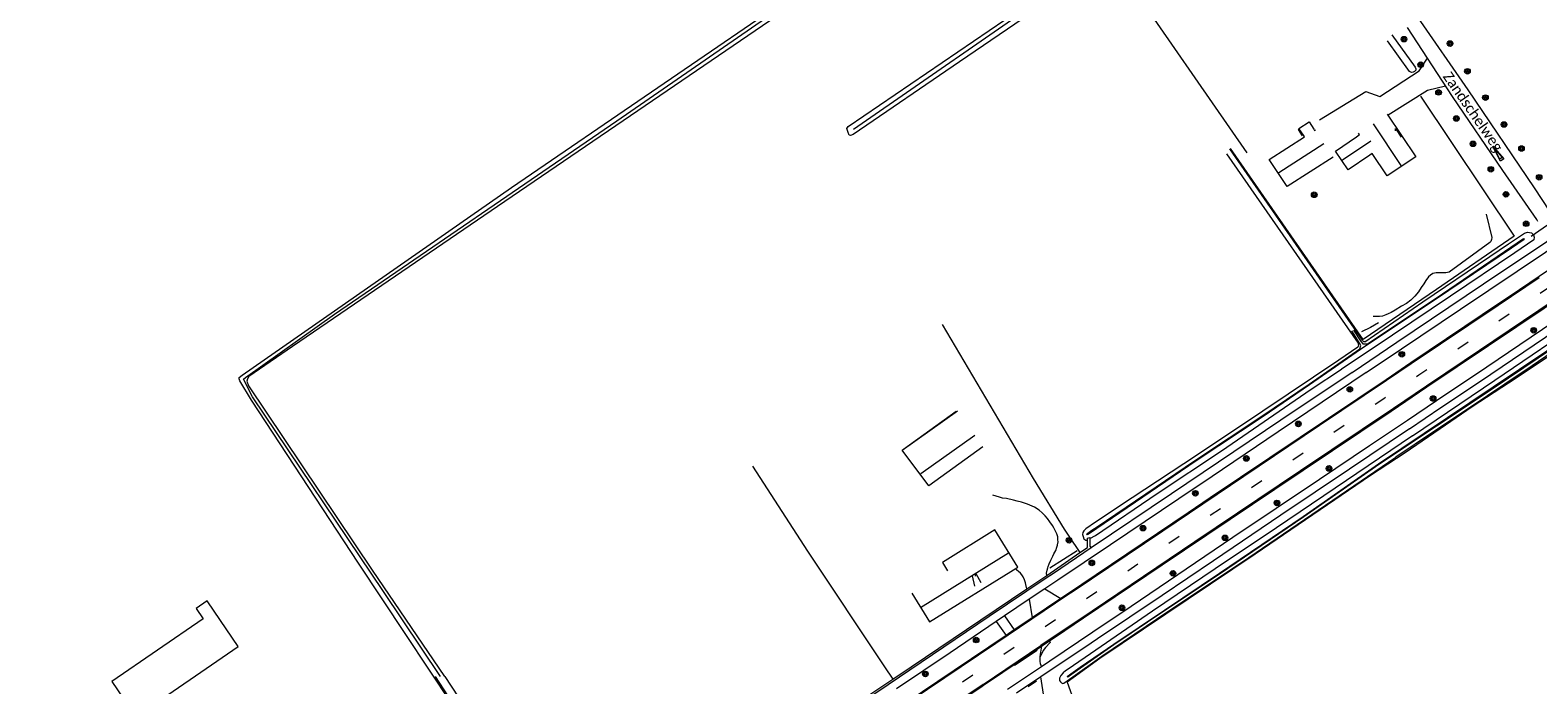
# Model space of a CAD drawing. Extents: x 177628 to 188968, y 384226 to 390673.
# Tile 366 of 393: x 185885 to 186249, y 388138 to 388296. Entities that reach past the tile are written whole.
import ezdxf

# ---------------------------------------------------------------- set-up
doc = ezdxf.new("R2010")
doc.units = 0
doc.linetypes.add('VW-3-9_STREEP', pattern=[12, 3, -9])
for name, color, linetype, lineweight in [('1237', 253, 'Continuous', 13), ('2901', 253, 'Continuous', 13), ('4502', 253, 'Continuous', 13), ('B-AF-CULT-GD', 253, 'HEKWERK', 13), ('B-AF-HAAG-GD', 253, 'HAAG', 13), ('B-AF-RAST-GD', 253, 'HEKWERK', 13), ('B-BP-BOOM-GD', 253, 'Continuous', 13), ('B-GB-BOUW-GD', 14, 'Continuous', 13), ('B-GB-NOKL-GD', 14, 'Continuous', 13), ('B-MK-ASSTRP-GD', 253, 'VW-3-9_STREEP', 13), ('B-MK-DRIEH-GD', 253, 'VW-HAAIETAND50-L-B', 13), ('B-MK-PIJL-GD', 253, 'Continuous', 13), ('B-MK-STRP-GD', 253, 'Continuous', 13), ('B-TR-SLOO-GD', 253, 'Continuous', 13), ('B-VH-FPAD-GD', 8, 'Continuous', 13), ('B-VH-GOOT-GD', 253, 'Continuous', 13), ('B-VH-HFDR-GD', 8, 'Continuous', 13), ('B-VH-ONVH-GD', 253, 'Continuous', 13), ('B-VH-OVRG-GD', 8, 'Continuous', 13), ('B-VH-RABA-GD', 253, 'Continuous', 13), ('B-WT-HDUIK-GD', 253, 'Continuous', 13), ('B02_F', 14, 'Continuous', 9), ('B02_T', 14, 'Continuous', 9), ('B14_F', 14, 'Continuous', 9), ('T04_F', 253, 'HAAG', 9), ('T07_F', 253, 'Continuous', 9), ('T09_F', 253, 'Continuous', 9), ('Z06', 7, 'Continuous', 9)]:
    doc.layers.add(name, color=color, linetype=linetype, lineweight=lineweight)
doc.styles.add('Legend', font='calibri.ttf')
doc.styles.add('ROMANS', font='ROMANS.shx', dxfattribs={"oblique": 45})
doc.linetypes.add('HAAG', pattern='A,4,-1,[5,TOPOCAD.SHX,S=0.35,R=0,X=-0.35,Y=-0.35],-1', length=6)
doc.linetypes.add('HEKWERK', pattern='A,7,-1.5,[1,ProvNB.shx,S=0.75,R=0,X=0,Y=0],-1.5', length=10)
doc.linetypes.add('VW-HAAIETAND50-L-B', pattern='A,0,-0.5,[138,NLCS.SHX,S=1,R=0,X=-0.625,Y=0],-0.5', length=1)

# ---------------------------------------------------------------- blocks, each defined once
blk = doc.blocks.new('2901_2901', base_point=(177628.113717, 385871.174588))
at = {"layer": '2901'}
for radius in [0.675, 0.45, 0.225]:
    blk.add_circle((177628.113717, 385871.174588), radius, dxfattribs=at)
blk = doc.blocks.new('1237_1237', base_point=(177627.545238, 385871.174588))
at = {"layer": '1237'}
blk.add_polyline3d([(177631.545238, 385871.68062, 0), (177631.543372, 385870.675867, 0), (177627.545238, 385871.174588, 0)], close=True, dxfattribs=at)
blk.add_polyline3d([(177631.034959, 385871.531102, 0), (177631.035602, 385870.817499, 0), (177628.200317, 385871.178854, 0), (177631.03076, 385871.532031, 0)], dxfattribs=at)

msp = doc.modelspace()

# ---------------------------------------------------------------- linework, layer by layer
at = {"layer": 'B-AF-CULT-GD', "flags": 128}
for points in [[(186104.731, 388224.784), (186126.687, 388187.579), (186134.183, 388175.369), (186135.297, 388173.726)], [(186135.297, 388173.726), (186137.979, 388169.771)]]:
    msp.add_lwpolyline(points, dxfattribs=at)
at = {"layer": 'B-AF-HAAG-GD', "flags": 128}
for points in [[(186220.195, 388279.778), (186242.771, 388246.007)], [(186236.026, 388251.331), (186237.397, 388245.748), (186237.324, 388245.246), (186237.128, 388244.791), (186236.928, 388244.544), (186227.12, 388237.373), (186226.329, 388237.231), (186225.623, 388237.235), (186224.939, 388237.224), (186224.395, 388237.24), (186223.928, 388237.226), (186223.188, 388237.026), (186222.592, 388236.658), (186222.138, 388236.235), (186221.466, 388235.353), (186220.958, 388234.581), (186220.366, 388233.654), (186219.663, 388232.599), (186218.795, 388231.546), (186217.817, 388230.609), (186216.792, 388229.823), (186215.629, 388229.13), (186214.094, 388228.197), (186213.09, 388227.633), (186212.394, 388227.292), (186211.816, 388227.063), (186211.007, 388226.782), (186210.28, 388226.652), (186209.531, 388226.648), (186208.757, 388226.702)], [(186210.056, 388225.159), (186208.136, 388224.06), (186205.964, 388222.944)], [(186130.717, 388166.041), (186137.286, 388170.269)]]:
    msp.add_lwpolyline(points, dxfattribs=at)
at = {"layer": 'B-AF-RAST-GD', "flags": 128}
for points in [[(186242.771, 388246.007), (186224.08, 388233.195), (186206.335, 388221.128), (186174.354, 388267.206)], [(186346.862, 388201.645), (186333.269, 388234.134), (186321.129, 388262.547), (186304.793, 388252.483), (186294.763, 388245.891), (186288.293, 388241.624), (186285.611, 388239.856), (186275.768, 388233.412), (186265.97, 388226.847), (186255.387, 388219.919), (186243.251, 388211.833), (186232.686, 388204.867), (186226.191, 388200.452), (186216.461, 388193.786), (186208.098, 388188.316)], [(186058.975, 388190.626), (186072.188, 388170.108), (186090.832, 388142.186)], [(186208.098, 388188.316), (186180.303, 388169.334), (186158.719, 388154.94), (186142.814, 388144.211), (186136.385, 388139.583), (186134.873, 388138.494), (186138.605, 388128.185), (186142.028, 388120.74), (186147.999, 388106.907), (186154.708, 388091.23), (186161.117, 388076.424)], [(186090.832, 388142.186), (186092.795, 388139.247)]]:
    msp.add_lwpolyline(points, dxfattribs=at)
at = {"layer": 'B-GB-BOUW-GD', "flags": 128}
for points in [[(186212.153, 388275.493), (186219.084, 388265.189), (186212.156, 388260.578), (186208.49, 388265.996), (186207.947, 388265.562), (186202.708, 388262.036), (186199.664, 388266.529), (186204.736, 388269.966), (186205.448, 388270.53), (186205.19, 388270.916)], [(186199.138, 388265.114), (186188.016, 388257.984), (186183.653, 388264.56), (186192.204, 388270.026), (186191.927, 388270.393), (186190.848, 388272.005), (186193.308, 388273.599), (186194.438, 388271.841), (186194.619, 388271.559), (186194.859, 388271.689)], [(186114.56, 388195.223), (186101.48, 388185.871), (186095.094, 388194.459), (186108.389, 388203.939)], [(186097.435, 388160), (186101.642, 388153.084), (186122.998, 388166.273), (186117.435, 388175.209), (186104.766, 388167.322), (186106.031, 388165.359)]]:
    msp.add_lwpolyline(points, dxfattribs=at)
at = {"layer": 'B-GB-NOKL-GD', "flags": 128}
for points in [[(186208.731, 388273.095), (186215.444, 388263.111)], [(186196.863, 388268.34), (186185.955, 388261.342)], [(186208.196, 388268.959), (186201.346, 388264.403)], [(186112.646, 388197.967), (186099.611, 388188.714)], [(186099.533, 388156.527), (186120.717, 388169.653)]]:
    msp.add_lwpolyline(points, dxfattribs=at)
at = {"layer": 'B-MK-ASSTRP-GD', "flags": 128}
msp.add_lwpolyline([(183944.412, 387070.458), (183952.02, 387071.296), (183963.432, 387072.6), (183973.755, 387073.811), (183985.142, 387075.148), (183997.902, 387076.643), (184007.149, 387077.803), (184012.738, 387078.504), (184015.866, 387078.896), (184023.787, 387079.902), (184031.733, 387080.99), (184038.514, 387081.946), (184046.324, 387083.075), (184052.616, 387084.079), (184062.372, 387085.69), (184070.358, 387087.095), (184078.883, 387088.72), (184087.355, 387090.364), (184096.7, 387092.235), (184103.899, 387093.77), (184111.252, 387095.404), (184111.425, 387095.442), (184123.771, 387098.311), (184141.375, 387102.722), (184156.811, 387106.905), (184172.406, 387111.313), (184186.27, 387115.349), (184204.637, 387120.724), (184207.727, 387121.634), (184232.843, 387129.032), (184261.594, 387137.507), (184282.846, 387143.719), (184303.661, 387149.86), (184329.525, 387157.49), (184363.913, 387167.629), (184386.852, 387174.392), (184399.561, 387178.199), (184421.138, 387184.662), (184444.005, 387191.692), (184478.045, 387202.775), (184494.748, 387208.642), (184494.795, 387208.659), (184523.173, 387218.628), (184556.574, 387231.119), (184568.123, 387235.659), (184581.873, 387241.073), (184588.922, 387243.903), (184593.818, 387245.869), (184604.923, 387250.423), (184615.77, 387254.954), (184627.213, 387259.841), (184637.793, 387264.424), (184640.053, 387265.403), (184649.118, 387269.411), (184659.082, 387273.839), (184668.953, 387278.291), (184679.316, 387283.034), (184680.524, 387283.598), (184689.441, 387287.756), (184701.045, 387293.259), (184707.642, 387296.431), (184711.53, 387298.3), (184722.574, 387303.686), (184732.981, 387308.85), (184744.376, 387314.625), (184757.465, 387321.371), (184764.891, 387325.23), (184769.978, 387327.929), (184772.279, 387329.149), (184779.804, 387333.137), (184788.663, 387337.88), (184796.924, 387342.374), (184806.667, 387347.717), (184820.048, 387355.183), (184832.827, 387362.444), (184841.52, 387367.432), (184852.236, 387373.672), (184857.149, 387376.589), (184862.643, 387379.851), (184875.281, 387387.456), (184888.489, 387395.43), (184901.182, 387403.142), (184912.27, 387409.862), (184924.556, 387417.313), (184935.934, 387424.236), (184942.669, 387428.329), (184949.693, 387432.598), (184962.622, 387440.407), (184975.889, 387448.482), (184988.19, 387455.933), (185001.979, 387464.296), (185015.043, 387472.229), (185028.182, 387480.188), (185030.347, 387481.499), (185044.149, 387489.84), (185073.274, 387507.538), (185096.242, 387521.471), (185113.689, 387532.026), (185114.259, 387532.371), (185120.036, 387535.878), (185131.893, 387543.117), (185146.548, 387552), (185161.393, 387560.989), (185172.777, 387567.864), (185182.893, 387573.996), (185193.695, 387580.423), (185199.264, 387583.686), (185204.585, 387586.804), (185212.923, 387591.643), (185221.14, 387596.338), (185232.105, 387602.57), (185240.882, 387607.498), (185249.419, 387612.192), (185257.663, 387616.673), (185269.427, 387623.04), (185286.671, 387632.329), (185294.499, 387636.546), (185316.587, 387648.416), (185329.692, 387655.461), (185348.253, 387665.478), (185369.366, 387676.846), (185374.563, 387679.641), (185390.424, 387688.172), (185400.986, 387693.869), (185422.114, 387705.266), (185443.177, 387716.608), (185462.76, 387727.158), (185466.73, 387729.298), (185497.075, 387745.679), (185513.336, 387754.404), (185525.616, 387760.989), (185535.704, 387766.436), (185545.139, 387771.54), (185550.773, 387774.601), (185554.252, 387776.491), (185561.636, 387780.477), (185568.948, 387784.48), (185577.123, 387788.996), (185586.07, 387793.974), (185595.122, 387799.084), (185603.096, 387803.642), (185613.748, 387809.838), (185622.033, 387814.709), (185629.021, 387818.899), (185635.198, 387822.604), (185637.515, 387824.01), (185644.061, 387827.983), (185652.489, 387833.182), (185661.818, 387838.964), (185670.926, 387844.668), (185679.882, 387850.337), (185691.271, 387857.643), (185699.088, 387862.764), (185706.4, 387867.567), (185719.727, 387876.444), (185721.675, 387877.754), (185729.973, 387883.334), (185732.242, 387884.86), (185738.299, 387888.973), (185757.89, 387902.042), (185765.768, 387907.38), (185804.927, 387933.722), (185805.444, 387934.069), (185845.245, 387960.79), (185875.094, 387980.841), (185887.944, 387989.473), (185905.016, 388000.94), (185940.462, 388024.767), (185970.341, 388044.898), (185970.919, 388045.287), (185982.816, 388053.292), (186020.236, 388078.437), (186053.905, 388101.084), (186060.105, 388105.254), (186099.969, 388132.042), (186136.894, 388156.876), (186139.014, 388158.302), (186178.944, 388185.13), (186211.32, 388206.914), (186219.794, 388212.613), (186258.815, 388238.852), (186294.99, 388263.063), (186302.966, 388268.318), (186324.939, 388282.795), (186354.934, 388302.418), (186384.967, 388322.047), (186386.61, 388323.124), (186415.006, 388341.733), (186447.357, 388363.161), (186469.928, 388378.422), (186487.988, 388390.634), (186522.539, 388414.381), (186552.061, 388434.794), (186552.375, 388435.011), (186591.589, 388462.132), (186621.245, 388482.669), (186634.606, 388491.916), (186650.955, 388503.231), (186680.626, 388523.721), (186716.861, 388548.786), (186720.265, 388551.141), (186761.12, 388579.373), (186799.113, 388605.659), (186800.413, 388606.558), (186843.546, 388636.4), (186881.346, 388662.561), (186902.899, 388677.477), (186914.87, 388685.771), (186928.834, 388695.48), (186943.945, 388706.066), (186956.492, 388714.945), (186962.785, 388719.488), (186972.094, 388726.208), (186986.385, 388736.608), (186999.405, 388746.231), (187012.404, 388755.989), (187025.791, 388766.134), (187038.048, 388775.406), (187042.93, 388779.107), (187049.596, 388784.161), (187059.688, 388791.795), (187070.007, 388799.64), (187080.386, 388807.484), (187091.627, 388815.999), (187104.113, 388825.452), (187116.189, 388834.57), (187122.69, 388839.475), (187124.579, 388840.901), (187128.403, 388843.794), (187136.942, 388850.255), (187152.391, 388861.968), (187156.649, 388865.209), (187165.198, 388871.66), (187172.972, 388877.552), (187180.679, 388883.391), (187187.857, 388888.815), (187194.476, 388893.815), (187200.809, 388898.618), (187202.426, 388899.838), (187207.173, 388903.419), (187213.258, 388907.982), (187220.155, 388913.104), (187226.601, 388917.892), (187234.132, 388923.385), (187241.035, 388928.349), (187247.153, 388932.714), (187253.715, 388937.328), (187259.552, 388941.389), (187265.664, 388945.606), (187271.763, 388949.75), (187279.179, 388954.712), (187284.034, 388957.938), (187288.001, 388960.573), (187296.417, 388966.088), (187304.113, 388971.043), (187312.488, 388976.371), (187321.175, 388981.845), (187329.2, 388986.794), (187336.423, 388991.171), (187347.234, 388997.666), (187355.385, 389002.491), (187364.617, 389007.889), (187369.274, 389010.564), (187373.351, 389012.906), (187383.55, 389018.746), (187391.354, 389023.182), (187399.729, 389027.947), (187409.043, 389033.149), (187417.7, 389037.939), (187425.952, 389042.506), (187435.215, 389047.522), (187443.298, 389051.859), (187449.185, 389054.994), (187456.297, 389058.639), (187463.273, 389062.161), (187471.291, 389066.134), (187479.197, 389069.969), (187486.731, 389073.532), (187495.836, 389077.681), (187502.129, 389080.449), (187505.366, 389081.872), (187515.302, 389086.134), (187524.74, 389090.108), (187533.55, 389093.818), (187544.216, 389098.293), (187548.392, 389100.027), (187552.912, 389101.905), (187561.746, 389105.557), (187569.799, 389108.937), (187579.694, 389113.029), (187589.404, 389117.045), (187600.626, 389121.678), (187611.176, 389126.036), (187620.579, 389129.941), (187627.506, 389132.811), (187635.464, 389136.159), (187640.702, 389138.397), (187642.123, 389139.004), (187649.209, 389142.094), (187655.76, 389144.998), (187661.931, 389147.773), (187666.965, 389150.098), (187673.133, 389153.049), (187678.06, 389155.479), (187685.805, 389159.33), (187693.353, 389163.127), (187700.589, 389166.873), (187710.043, 389171.904), (187717.972, 389176.292), (187724.462, 389179.979), (187729.627, 389183.021), (187730.532, 389183.554), (187736.361, 389187.049), (187741.741, 389190.353), (187747.177, 389193.778), (187753.716, 389197.979), (187760.089, 389202.175), (187766.168, 389206.249), (187773.118, 389210.99), (187778.727, 389214.924), (187784.459, 389219.069), (187789.352, 389222.66), (187795.124, 389226.932), (187800.154, 389230.719), (187806.175, 389235.283), (187811.497, 389239.481), (187812.14, 389239.988), (187816.945, 389243.825), (187823.942, 389249.6), (187830.458, 389254.877), (187837.294, 389260.699), (187843.444, 389266.007), (187848.199, 389270.121), (187854.933, 389275.94), (187861.712, 389281.812), (187869.164, 389288.253), (187876.351, 389294.48), (187884.405, 389301.452), (187887.829, 389304.422), (187888.334, 389304.861), (187889.364, 389305.754), (187892.772, 389308.696), (187897.265, 389312.503), (187901.072, 389315.671), (187905.63, 389319.389), (187910.153, 389323.072), (187914.275, 389326.394), (187918.745, 389329.944), (187922.394, 389332.834), (187926.332, 389335.907), (187929.595, 389338.428), (187933.176, 389341.134), (187936.658, 389343.755), (187940.773, 389346.797), (187945.751, 389350.425), (187949.016, 389352.775), (187952.932, 389355.569), (187956.47, 389358.093), (187959.735, 389360.384), (187964.174, 389363.496), (187967.993, 389366.149), (187971.877, 389368.808), (187976.082, 389371.666), (187982.065, 389375.666)], dxfattribs=at)
at = {"layer": 'B-MK-DRIEH-GD', "flags": 128}
for points in [[(186122.17, 388142.572), (186127.643, 388146.215)], [(186125.469, 388137.484), (186127.466, 388138.84)]]:
    msp.add_lwpolyline(points, dxfattribs=at)
at = {"layer": 'B-MK-STRP-GD', "flags": 128}
for points in [[(186449.543, 388360.676), (186434.92, 388350.956), (186408.463, 388333.511), (186388.393, 388320.397), (186382.828, 388316.761), (186360.991, 388302.484), (186343.366, 388290.949), (186319.098, 388275.033), (186304.775, 388265.584), (186295.46, 388259.439), (186274.651, 388245.514), (186248.719, 388228.097), (186230.735, 388215.991), (186221.633, 388209.878), (186213.666, 388204.528)], [(186211.957, 388211.29), (186217.967, 388215.33), (186238.917, 388229.412), (186248.809, 388236.04)], [(185981.486, 388056.357), (186007.729, 388073.996), (186029.797, 388088.866), (186050.268, 388102.604), (186052.073, 388103.817), (186070.658, 388116.3), (186097.006, 388134.007), (186117.656, 388147.912), (186135.046, 388159.62), (186136.314, 388160.474), (186158, 388175.028), (186177.57, 388188.195), (186195.831, 388200.442), (186211.957, 388211.29)], [(186213.666, 388204.528), (186191.224, 388189.456), (186165.734, 388172.33), (186140.907, 388155.613), (186138.727, 388154.153), (186128.568, 388147.345)], [(186114.606, 388137.966), (186128.568, 388147.345)], [(186114.606, 388137.966), (186094.255, 388124.262), (186070.836, 388108.529), (186055.727, 388098.366), (186051.817, 388095.736), (186031.756, 388082.236), (186013.955, 388070.271), (186002.667, 388062.676), (185986.746, 388051.959)]]:
    msp.add_lwpolyline(points, dxfattribs=at)
at = {"layer": 'B-TR-SLOO-GD', "flags": 128}
for points in [[(186218.223, 388197.889), (186238.106, 388211.336), (186260.411, 388226.424), (186282.535, 388241.295), (186285.605, 388243.331), (186302.666, 388254.649), (186319.439, 388265.721), (186332.423, 388274.072), (186338.754, 388277.93), (186343.16, 388280.399), (186351.32, 388285.131), (186356.774, 388288.25), (186361.115, 388290.764), (186369.719, 388296.425), (186377.783, 388301.64), (186383.93, 388305.817), (186388.166, 388308.889), (186395.885, 388315.05), (186402.583, 388320.156), (186408.975, 388324.772), (186414.461, 388328.24), (186426.027, 388335.863), (186438.788, 388344.334), (186452.829, 388353.297)], [(186213.293, 388294.613), (186218.857, 388286.823), (186219.044, 388286.395), (186219.032, 388286.106), (186218.701, 388285.723), (186218.42, 388285.579), (186218.021, 388285.542), (186217.523, 388285.733), (186212.184, 388293.162)], [(186173.324, 388265.86), (186205.123, 388220.279), (186205.171, 388220.012)], [(186206.277, 388220.845), (186206.178, 388220.987), (186174.19, 388267.092)], [(186321.747, 388262.931), (186321.709, 388262.986), (186321.417, 388263.087), (186320.979, 388263.027), (186320.661, 388262.923), (186312.789, 388258.13), (186304.311, 388252.663), (186294.039, 388246.076), (186287.824, 388241.922), (186286.868, 388241.282), (186279.013, 388235.99), (186271.41, 388230.866), (186263.805, 388225.834), (186255.287, 388220.308), (186247.113, 388214.793), (186240.514, 388210.344), (186231.913, 388204.539), (186223.361, 388198.893), (186214.259, 388192.721)], [(186206.733, 388220.563), (186220.708, 388230.216), (186236.915, 388241.11), (186241.452, 388244.165), (186245.294, 388246.754), (186246.038, 388247.026), (186246.998, 388246.81), (186247.434, 388246.397), (186247.65, 388245.774), (186247.554, 388245.12), (186242.928, 388242.018), (186227.406, 388231.609), (186208.795, 388219.012), (186201.128, 388213.971)], [(186203.995, 388223.375), (186205.853, 388220.555), (186206.293, 388220.048), (186207.38, 388220.071), (186223.955, 388231.124), (186241.978, 388243.4), (186245.067, 388245.504), (186245.236, 388245.223), (186242.155, 388243.143), (186224.073, 388230.938), (186206.726, 388219.425), (186193.391, 388210.228), (186182.198, 388202.571), (186166.003, 388191.897), (186142.062, 388175.548), (186139.83, 388173.999), (186139.657, 388174.312), (186141.127, 388175.3), (186141.896, 388175.761), (186165.866, 388192.03), (186182.124, 388202.764), (186193.295, 388210.36), (186205.567, 388218.887), (186205.79, 388219.653), (186205.482, 388220.246), (186205.382, 388220.438), (186203.644, 388223.193)], [(186270.084, 388231.091), (186237.942, 388209.463), (186210.155, 388190.973), (186192.06, 388178.355), (186171.702, 388164.575), (186158.509, 388155.773), (186146.187, 388147.48), (186138.128, 388141.921), (186135.944, 388140.325), (186135.061, 388139.68), (186134.921, 388139.902), (186135.815, 388140.542), (186138.024, 388142.123), (186146.138, 388147.645), (186158.357, 388155.904), (186171.699, 388164.75), (186191.89, 388178.453), (186210.015, 388191.128), (186237.745, 388209.717), (186269.979, 388231.32)], [(186206.733, 388220.563), (186206.525, 388220.584), (186206.361, 388220.724), (186206.277, 388220.845)], [(186205.021, 388219.273), (186200.505, 388216.153), (186182.155, 388203.832), (186166.121, 388193.193), (186150.548, 388182.931), (186141.729, 388177.086), (186139.421, 388175.5), (186138.912, 388175.001), (186138.692, 388174.57), (186138.582, 388174.109), (186138.731, 388173.596), (186138.957, 388173.103), (186139.161, 388172.872), (186139.401, 388172.748), (186139.601, 388172.736), (186139.806, 388172.846)], [(186205.171, 388220.012), (186205.201, 388219.838), (186205.125, 388219.516), (186205.021, 388219.273)], [(186140.369, 388173.147), (186141.729, 388173.874), (186156.616, 388183.976), (186172.168, 388194.321), (186193.78, 388209.164), (186201.128, 388213.971)], [(186218.223, 388197.889), (186199.61, 388185.277), (186185.458, 388175.701), (186170.583, 388165.807), (186155.52, 388155.634), (186141.826, 388146.257), (186135.146, 388141.668), (186134.509, 388141.231), (186133.957, 388140.774), (186133.351, 388140.13), (186133.058, 388139.458), (186133.046, 388138.95), (186133.292, 388138.592), (186133.553, 388138.346), (186133.857, 388138.205), (186134.12, 388138.232), (186136.277, 388139.766), (186143.291, 388144.753), (186159.196, 388155.509), (186178.773, 388168.573), (186197.272, 388181.221), (186214.259, 388192.721)], [(185982.325, 388139.886), (185992.309, 388124.562), (185992.933, 388123.812), (185993.193, 388123.626), (185993.534, 388123.497), (185993.793, 388123.485), (185994.048, 388123.583), (185994.392, 388123.881), (185994.604, 388124.217), (185994.766, 388124.648), (185984.759, 388139.89)]]:
    msp.add_lwpolyline(points, dxfattribs=at)
at = {"layer": 'B-VH-FPAD-GD', "flags": 128}
for points in [[(186203.657, 388213.189), (186214.508, 388220.474), (186239.614, 388237.331), (186244.081, 388240.341), (186250.643, 388244.763), (186255.267, 388247.879), (186261.279, 388251.904), (186273.245, 388259.917), (186292.415, 388272.75), (186297.718, 388276.254), (186313.768, 388286.86), (186335.651, 388301.209), (186353.995, 388313.263), (186376.161, 388327.673), (186379.388, 388329.79), (186381.39, 388331.103), (186392.668, 388338.5), (186398.607, 388342.395), (186423.911, 388359.06), (186446.023, 388373.792)], [(186207.083, 388213.148), (186215.595, 388218.858), (186229.848, 388228.418), (186250.381, 388242.21), (186254.067, 388244.686), (186257.82, 388247.206), (186273.561, 388257.78), (186296.083, 388272.813), (186298.804, 388274.611), (186318.074, 388287.343), (186340.737, 388302.197), (186343.934, 388304.292), (186365.435, 388318.339), (186376.121, 388325.334), (186380.624, 388328.28), (186382.454, 388329.478), (186384.796, 388331.011), (186405.081, 388344.274), (186432.679, 388362.51), (186447.69, 388372.51)], [(186254.89, 388227.079), (186236.172, 388214.476), (186224.022, 388206.325), (186217.017, 388201.625)], [(186217.508, 388199.595), (186225.114, 388204.701), (186234.651, 388211.104), (186252.859, 388223.348)], [(186203.657, 388213.189), (186186.51, 388201.691), (186160.048, 388183.901), (186140.7, 388170.87), (186131.594, 388164.747), (186129.592, 388163.401), (186116.1, 388154.343), (186102.378, 388145.075), (186088.928, 388136.023), (186087.066, 388134.775), (186075.109, 388126.758), (186062.109, 388118.061), (186048.621, 388108.965), (186046.602, 388107.603), (186031.998, 388097.739), (186022.231, 388091.188), (186010.274, 388082.979), (185997.792, 388074.58), (185983.913, 388065.374), (185980.204, 388062.928)], [(186207.083, 388213.148), (186185.79, 388198.828), (186167.162, 388186.281), (186166.016, 388185.509), (186145.323, 388171.593), (186132.68, 388163.135), (186129.488, 388161), (186125.744, 388158.495), (186119.779, 388154.47), (186117.782, 388153.122), (186106.652, 388145.608), (186093.708, 388136.895)], [(186217.017, 388201.625), (186207.844, 388195.472), (186195.797, 388187.392), (186174.921, 388173.373), (186150.325, 388156.777), (186141.127, 388150.588), (186130.709, 388143.578), (186128.681, 388142.215), (186120.482, 388136.707)], [(186217.508, 388199.595), (186203.008, 388189.835), (186186.484, 388178.761), (186170.215, 388167.8), (186157.799, 388159.432), (186142.223, 388148.96), (186140.716, 388147.947), (186134.067, 388143.485), (186130.34, 388140.983), (186128.537, 388139.769), (186122.676, 388135.822)]]:
    msp.add_lwpolyline(points, dxfattribs=at)
at = {"layer": 'B-VH-GOOT-GD', "flags": 128}
msp.add_lwpolyline([(186087.066, 388134.775), (186086.791, 388135.231), (186092.795, 388139.247), (186097.208, 388142.199), (186114.058, 388153.568), (186125.155, 388161.017), (186129.957, 388164.24), (186137.979, 388169.771), (186139.79, 388171.006), (186139.806, 388172.846), (186139.81, 388173.258), (186140.371, 388173.355), (186140.369, 388173.147), (186140.354, 388171.332), (186140.7, 388170.87)], dxfattribs=at)
at = {"layer": 'B-VH-HFDR-GD', "flags": 128}
for points in [[(186448.12, 388367.912), (186421.957, 388350.535), (186385.274, 388326.522), (186384.653, 388326.115), (186374.892, 388319.714), (186364.668, 388313.01), (186343.005, 388298.828), (186341.344, 388297.741), (186315.253, 388280.627), (186301.036, 388271.237), (186291.401, 388264.874), (186263.258, 388246.083), (186248.818, 388236.306), (186244.049, 388233.078), (186235.04, 388227.041), (186217.87, 388215.474), (186211.88, 388211.44)], [(186213.094, 388203.884), (186221.752, 388209.701), (186236.59, 388219.671), (186256.839, 388233.273), (186259.356, 388234.96), (186261.3, 388236.264), (186278.537, 388247.819), (186279.142, 388248.225), (186303.118, 388264.223), (186304.899, 388265.396), (186326.109, 388279.358), (186342.65, 388290.166), (186346.125, 388292.436), (186367.748, 388306.564), (186387.145, 388319.322), (186388.514, 388320.213), (186392.302, 388322.677), (186400.678, 388328.126), (186405.998, 388331.586), (186426.202, 388344.932), (186448.829, 388359.942)], [(186211.88, 388211.44), (186191.144, 388197.493), (186169.41, 388182.924), (186164.068, 388179.344), (186141.88, 388164.403), (186134.96, 388159.748), (186133.356, 388158.669), (186126.468, 388154.034), (186122.135, 388151.111), (186120.147, 388149.77), (186107.661, 388141.344), (186096.036, 388133.559)], [(185986.254, 388051.394), (186004.401, 388063.56), (186013.228, 388069.478), (186038.782, 388086.713), (186055.854, 388098.177), (186065.922, 388104.938), (186088.675, 388120.262), (186111.258, 388135.441), (186114.055, 388137.32), (186114.722, 388137.767), (186128.699, 388147.156), (186130.664, 388148.476), (186134.372, 388150.966), (186138.843, 388153.98), (186157.834, 388166.78), (186185.034, 388185.077), (186205.746, 388198.959), (186213.094, 388203.884)]]:
    msp.add_lwpolyline(points, dxfattribs=at)
at = {"layer": 'B-VH-ONVH-GD', "flags": 128}
for points in [[(186195.83, 388274.087), (186206.977, 388280.893), (186210.35, 388279.743), (186219.83, 388285.894), (186221.888, 388288.947)], [(186226.252, 388282.248), (186221.839, 388281.203), (186212.403, 388275.232)], [(186132.666, 388172.077), (186132.694, 388172.236), (186132.681, 388172.886), (186132.617, 388173.553), (186132.378, 388174.307), (186132.11, 388174.916), (186131.718, 388175.685), (186131.328, 388176.314), (186130.747, 388177.149), (186130.142, 388177.948), (186129.563, 388178.634), (186128.829, 388179.339), (186128.1, 388179.947), (186126.978, 388180.685), (186126.449, 388180.983), (186125.323, 388181.413), (186123.883, 388181.892), (186122.858, 388182.141), (186121.972, 388182.409), (186120.25, 388182.807), (186119.318, 388182.909), (186118.532, 388183.133), (186117.796, 388183.33), (186116.976, 388183.602)], [(186129.957, 388164.24), (186129.934, 388164.786), (186130.107, 388165.522), (186130.24, 388166.084), (186130.321, 388166.427), (186130.555, 388167.036), (186130.992, 388167.928), (186131.441, 388168.864), (186131.712, 388169.435), (186132.132, 388170.256), (186132.427, 388171.048), (186132.573, 388171.543), (186132.666, 388172.077)], [(186124.807, 388162.42), (186124.569, 388163.166), (186124.263, 388163.891), (186123.927, 388164.386), (186123.607, 388164.76), (186123.165, 388165.191), (186122.34, 388165.85)], [(186125.155, 388161.017), (186124.927, 388162.041), (186124.807, 388162.42)]]:
    msp.add_lwpolyline(points, dxfattribs=at)
at = {"layer": 'B-VH-OVRG-GD', "flags": 128}
for points in [[(186219.492, 388298.84), (186231.615, 388281.315), (186247.584, 388257.662), (186251.329, 388252.067), (186251.61, 388251.647)], [(186248.544, 388249.565), (186248.224, 388250.028), (186240.03, 388261.869), (186227.883, 388279.744), (186217.076, 388296.334)], [(186129.488, 388161), (186133.356, 388158.669)], [(186125.744, 388158.495), (186126.468, 388154.034)], [(186117.782, 388153.122), (186120.147, 388149.77)], [(186119.779, 388154.47), (186122.135, 388151.111)], [(186128.699, 388147.156), (186128.354, 388145.282), (186128.319, 388144.563), (186128.306, 388144.297), (186128.322, 388143.469), (186128.358, 388143.011), (186128.681, 388142.215)], [(186129.549, 388134.779), (186129.158, 388135.635), (186128.537, 388139.769)]]:
    msp.add_lwpolyline(points, dxfattribs=at)
at = {"layer": 'B-VH-RABA-GD', "flags": 128}
msp.add_lwpolyline([(186130.664, 388148.476), (186130.795, 388148.033), (186129.667, 388146.887), (186129.113, 388146.143), (186128.825, 388145.549), (186128.319, 388144.563)], dxfattribs=at)
at = {"layer": 'B-WT-HDUIK-GD', "flags": 128}
msp.add_lwpolyline([(186246.866, 388246.023), (186255.563, 388252.038)], dxfattribs=at)
at = {"layer": 'B02_F', "linetype": 'Continuous'}
for points in [[(186190.749, 388271.742), (186190.941, 388271.866)], [(186108.11, 388203.741), (186108.068, 388203.799)]]:
    msp.add_lwpolyline(points, dxfattribs=at)
at = {"layer": 'B02_T', "linetype": 'Continuous'}
for points in [[(185910.095, 388130.185), (185934.829, 388147.127), (185929.016, 388155.613)], [(185926.384, 388153.806), (185904.291, 388138.638), (185910.095, 388130.185)]]:
    msp.add_lwpolyline(points, dxfattribs=at)
at = {"layer": 'B14_F', "linetype": 'Continuous'}
for points in [[(186191.717, 388270.245), (186190.749, 388271.742)], [(186108.068, 388203.799), (186095.355, 388194.6)], [(185929.016, 388155.613), (185927.319, 388158.085), (185924.687, 388156.277), (185926.384, 388153.806)]]:
    msp.add_lwpolyline(points, dxfattribs=at)
at = {"layer": 'T04_F', "linetype": 'HAAG'}
msp.add_lwpolyline([(186148.221, 388309.471), (186178.251, 388266.097)], dxfattribs=at)
at = {"layer": 'T07_F', "linetype": 'Continuous'}
for points in [[(185983.624, 388139.888), (185969.855, 388160.403), (185938.261, 388207.338), (185936.112, 388211.576), (185936.592, 388211.954), (185958.029, 388227.204), (186026.23, 388273.89), (186069.889, 388304.093), (186111.996, 388332.865), (186145.59, 388355.615)], [(186083.334, 388271.843), (186132.187, 388305.682), (186180.648, 388338.044)]]:
    msp.add_lwpolyline(points, dxfattribs=at)
at = {"layer": 'T09_F', "linetype": 'Continuous'}
for points in [[(185963.861, 388167.237), (185937.992, 388206.503), (185935.163, 388211.166), (185935.018, 388211.67), (185935.062, 388211.934), (185935.782, 388212.501), (186000.804, 388257.758), (186071.43, 388306.103), (186116.073, 388336.83), (186144.487, 388356.274), (186145.968, 388356.777)], [(186145.991, 388354.918), (186145.368, 388354.313), (186141.466, 388351.419), (185999.14, 388254.408), (185947.882, 388219.406), (185937.395, 388212.17), (185937.074, 388211.619), (185936.918, 388211.061), (185937.269, 388209.918), (185967.143, 388165.542), (185984.593, 388139.89)], [(186108.892, 388288.068), (186083.278, 388270.534), (186082.571, 388270.297), (186082.277, 388270.409), (186082.003, 388271.017), (186081.713, 388272.025), (186082.065, 388272.509), (186138.781, 388311.103), (186180.688, 388339.054)], [(186181.712, 388337.699), (186108.892, 388288.068)], [(185992.236, 388124.46), (185963.861, 388167.237)]]:
    msp.add_lwpolyline(points, dxfattribs=at)

# ---------------------------------------------------------------- block references
at = {"layer": 'B-BP-BOOM-GD'}
for p in [(186216.206, 388293.549, 28.419), (186227.325, 388292.487, 28.053), (186220.23, 388287.382, 28.34), (186231.519, 388285.798, 28.331), (186224.539, 388280.713, 28.337), (186235.858, 388279.446, 28.397), (186228.84, 388274.417, 28.364), (186240.346, 388272.966, 28.532), (186232.851, 388268.303, 28.38), (186244.56, 388267.179, 28.518), (186237.164, 388262.177, 28.397), (186248.829, 388260.242, 28.514), (186194.533, 388256.017, 28.871), (186240.818, 388256.127, 28.362), (186245.683, 388249.049, 28.44), (186247.519, 388223.358, 28.428), (186215.668, 388217.571, 28.299), (186203.124, 388209.115, 28.406), (186223.225, 388206.896, 28.349), (186190.703, 388200.78, 28.29), (186178.152, 388192.445, 28.284), (186198.119, 388190.04, 28.344), (186165.844, 388184.057, 28.382), (186185.535, 388181.719, 28.304), (186153.209, 388175.631, 28.179), (186172.974, 388173.314, 28.319), (186135.345, 388172.721, 28.281), (186140.857, 388167.263, 28.268), (186160.446, 388164.745, 28.299), (186148.131, 388156.442, 28.328), (186112.927, 388148.659, 27.942), (186100.682, 388140.494, 27.888)]:
    msp.add_blockref('2901_2901', p, dxfattribs=at)
at = {"layer": 'B-MK-PIJL-GD', "rotation": 304.281537}
msp.add_blockref('1237_1237', (186237.658, 388267.718, 28.139), dxfattribs=at)

# ---------------------------------------------------------------- texts
at = {"layer": '4502', "style": 'ROMANS', "width": 0.68}
for s, rotation, p in [('1', 32.35372, (186214.837, 388269.476)), ('71', 29.92204, (186112.103, 388161.389))]:
    msp.add_text(s, height=2.5, rotation=rotation, dxfattribs=at).set_placement(p)
at = {"layer": 'Z06', "style": 'Legend'}
msp.add_text('Zandschelweg', height=2.5, rotation=304.76993, dxfattribs=at).set_placement((186225.465, 388284.535, 27.756))

doc.saveas('drawing.dxf')
